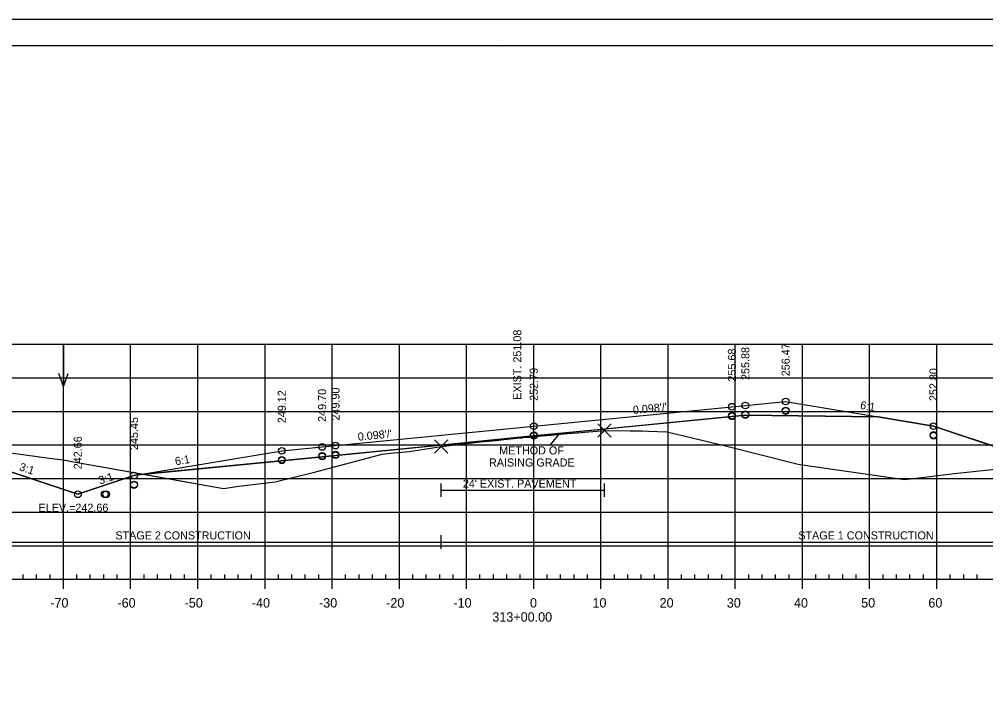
# Model space of a CAD drawing. Extents: x 1365647 to 1367999, y 387113 to 400173.
# Drawn here: x 1365817.5 to 1365961.4, y 398366.1 to 398466.3 of the extents above; entities that cross this region are included whole.
import ezdxf

# ---------------------------------------------------------------- set-up
doc = ezdxf.new("R2010")
doc.units = 0
for name, color, linetype in [('R_Alt Surface', 7, 'Continuous'), ('R_Axis', 7, 'Continuous'), ('R_Axis Annot', 7, 'Continuous'), ('R_Border', 7, 'Continuous'), ('R_Border Notes', 7, 'Continuous'), ('R_Contours', 7, 'Continuous'), ('R_Detour', 7, 'Continuous'), ('R_Dimension', 7, 'Continuous'), ('R_Exist Surface', 7, 'Continuous'), ('R_Fin Surface', 7, 'Continuous'), ('R_Fin Surface Annot', 7, 'Continuous'), ('R_Grid', 7, 'Continuous'), ('R_No Plot', 7, 'Continuous'), ('R_Water', 7, 'Continuous'), ('R_Water Annot', 7, 'Continuous'), ('R_Xsect Elev', 7, 'Continuous')]:
    doc.layers.add(name, color=color, linetype=linetype)

msp = doc.modelspace()

# ---------------------------------------------------------------- linework, layer by layer
at = {"layer": 'R_Alt Surface'}
msp.add_lwpolyline([(1365835.17, 398398.5), (1365862.59, 398401.19), (1365894.09, 398404.29), (1365925.59, 398407.37), (1365945.36, 398407.13)], dxfattribs=at)
at = {"layer": 'R_Axis'}
for p, q in [((1365749.09, 398382.95), (1366039.09, 398382.95)), ((1365818.09, 398382.95), (1365818.09, 398383.65)), ((1365820.09, 398382.95), (1365820.09, 398383.65)), ((1365822.09, 398382.95), (1365822.09, 398383.65)), ((1365824.09, 398381.55), (1365824.09, 398382.95)), ((1365826.09, 398382.95), (1365826.09, 398383.65)), ((1365828.09, 398382.95), (1365828.09, 398383.65)), ((1365830.09, 398382.95), (1365830.09, 398383.65)), ((1365832.09, 398382.95), (1365832.09, 398383.65)), ((1365834.09, 398381.55), (1365834.09, 398382.95)), ((1365836.09, 398382.95), (1365836.09, 398383.65)), ((1365838.09, 398382.95), (1365838.09, 398383.65)), ((1365840.09, 398382.95), (1365840.09, 398383.65)), ((1365842.09, 398382.95), (1365842.09, 398383.65)), ((1365844.09, 398381.55), (1365844.09, 398382.95)), ((1365846.09, 398382.95), (1365846.09, 398383.65)), ((1365848.09, 398382.95), (1365848.09, 398383.65)), ((1365850.09, 398382.95), (1365850.09, 398383.65)), ((1365852.09, 398382.95), (1365852.09, 398383.65)), ((1365854.09, 398381.55), (1365854.09, 398382.95)), ((1365856.09, 398382.95), (1365856.09, 398383.65)), ((1365858.09, 398382.95), (1365858.09, 398383.65)), ((1365860.09, 398382.95), (1365860.09, 398383.65)), ((1365862.09, 398382.95), (1365862.09, 398383.65)), ((1365864.09, 398381.55), (1365864.09, 398382.95)), ((1365866.09, 398382.95), (1365866.09, 398383.65)), ((1365868.09, 398382.95), (1365868.09, 398383.65)), ((1365870.09, 398382.95), (1365870.09, 398383.65)), ((1365872.09, 398382.95), (1365872.09, 398383.65)), ((1365874.09, 398381.55), (1365874.09, 398382.95)), ((1365876.09, 398382.95), (1365876.09, 398383.65)), ((1365878.09, 398382.95), (1365878.09, 398383.65)), ((1365880.09, 398382.95), (1365880.09, 398383.65)), ((1365882.09, 398382.95), (1365882.09, 398383.65)), ((1365884.09, 398381.55), (1365884.09, 398382.95)), ((1365886.09, 398382.95), (1365886.09, 398383.65)), ((1365888.09, 398382.95), (1365888.09, 398383.65)), ((1365890.09, 398382.95), (1365890.09, 398383.65)), ((1365892.09, 398382.95), (1365892.09, 398383.65)), ((1365894.09, 398381.55), (1365894.09, 398382.95)), ((1365896.09, 398382.95), (1365896.09, 398383.65)), ((1365898.09, 398382.95), (1365898.09, 398383.65)), ((1365900.09, 398382.95), (1365900.09, 398383.65)), ((1365902.09, 398382.95), (1365902.09, 398383.65)), ((1365904.09, 398381.55), (1365904.09, 398382.95)), ((1365906.09, 398382.95), (1365906.09, 398383.65)), ((1365908.09, 398382.95), (1365908.09, 398383.65)), ((1365910.09, 398382.95), (1365910.09, 398383.65)), ((1365912.09, 398382.95), (1365912.09, 398383.65)), ((1365914.09, 398381.55), (1365914.09, 398382.95)), ((1365916.09, 398382.95), (1365916.09, 398383.65)), ((1365918.09, 398382.95), (1365918.09, 398383.65)), ((1365920.09, 398382.95), (1365920.09, 398383.65)), ((1365922.09, 398382.95), (1365922.09, 398383.65)), ((1365924.09, 398381.55), (1365924.09, 398382.95)), ((1365926.09, 398382.95), (1365926.09, 398383.65)), ((1365928.09, 398382.95), (1365928.09, 398383.65)), ((1365930.09, 398382.95), (1365930.09, 398383.65)), ((1365932.09, 398382.95), (1365932.09, 398383.65)), ((1365934.09, 398381.55), (1365934.09, 398382.95)), ((1365936.09, 398382.95), (1365936.09, 398383.65)), ((1365938.09, 398382.95), (1365938.09, 398383.65)), ((1365940.09, 398382.95), (1365940.09, 398383.65)), ((1365942.09, 398382.95), (1365942.09, 398383.65)), ((1365944.09, 398381.55), (1365944.09, 398382.95)), ((1365946.09, 398382.95), (1365946.09, 398383.65)), ((1365948.09, 398382.95), (1365948.09, 398383.65)), ((1365950.09, 398382.95), (1365950.09, 398383.65)), ((1365952.09, 398382.95), (1365952.09, 398383.65)), ((1365954.09, 398381.55), (1365954.09, 398382.95)), ((1365956.09, 398382.95), (1365956.09, 398383.65)), ((1365958.09, 398382.95), (1365958.09, 398383.65)), ((1365960.09, 398382.95), (1365960.09, 398383.65))]:
    msp.add_line(p, q, dxfattribs=at)
at = {"layer": 'R_Border'}
for p, q in [((1365736.09, 398462.41), (1366052.27, 398462.41)), ((1365888.61, 398462.15), (1365888.61, 398462.15)), ((1365888.61, 398462.15), (1365888.61, 398462.15))]:
    msp.add_line(p, q, dxfattribs=at)
at = {"layer": 'R_Contours'}
for p, q in [((1365925.59, 398407.37), (1365904.62, 398405.32)), ((1365945.36, 398407.13), (1365925.59, 398407.37)), ((1365953.59, 398405.75), (1365945.36, 398407.13)), ((1365970.47, 398400.13), (1365953.59, 398405.75)), ((1365894.09, 398404.29), (1365880.32, 398402.93)), ((1365904.62, 398405.32), (1365894.09, 398404.29)), ((1365899.12, 398404.66), (1365900.55, 398404.77)), ((1365900.55, 398404.77), (1365904.03, 398405.05)), ((1365904.03, 398405.05), (1365904.23, 398405.06)), ((1365904.23, 398405.06), (1365904.62, 398405.09)), ((1365904.62, 398405.09), (1365904.62, 398405.32)), ((1365904.62, 398405.32), (1365904.62, 398405.09)), ((1365913.88, 398404.92), (1365916.45, 398404.31)), ((1365916.45, 398404.31), (1365922.81, 398402.79)), ((1365880.32, 398402.93), (1365862.59, 398401.19)), ((1365879.39, 398402.57), (1365880.32, 398402.72)), ((1365880.32, 398402.93), (1365880.32, 398402.72)), ((1365880.32, 398402.72), (1365880.32, 398402.93)), ((1365880.32, 398402.72), (1365880.74, 398402.79)), ((1365880.74, 398402.79), (1365882.33, 398402.98)), ((1365882.33, 398402.98), (1365883.7, 398403.13)), ((1365887.37, 398403.52), (1365888.53, 398403.63)), ((1365862.59, 398401.19), (1365835.99, 398398.58)), ((1365933.21, 398400.14), (1365933.76, 398400.05)), ((1365950.64, 398397.98), (1365953.03, 398398.26))]:
    msp.add_line(p, q, dxfattribs=at)
for points in [[(1365893.45, 398404.12), (1365895.33, 398404.29), (1365896.66, 398404.41), (1365899.12, 398404.66)], [(1365904.62, 398405.09), (1365908.46, 398405.07), (1365909.31, 398405.07), (1365910.21, 398405.07)], [(1365910.21, 398405.07), (1365911.19, 398405.02), (1365913.88, 398404.92)], [(1365883.7, 398403.13), (1365886.15, 398403.41), (1365886.65, 398403.46), (1365887.37, 398403.52)], [(1365888.53, 398403.63), (1365889.64, 398403.74), (1365892.04, 398403.99), (1365892.42, 398404.03), (1365892.47, 398404.04), (1365893.11, 398404.1), (1365893.45, 398404.12)], [(1365922.81, 398402.79), (1365932.84, 398400.23), (1365933.21, 398400.14)], [(1365835.99, 398398.58), (1365847.9, 398396.46), (1365850.17, 398396.83), (1365855.62, 398397.45), (1365861.24, 398398.87), (1365871.52, 398401.6), (1365872.77, 398401.73), (1365875.54, 398402), (1365879.39, 398402.57)], [(1365933.76, 398400.05), (1365949.3, 398397.79), (1365950.64, 398397.98)], [(1365959.52, 398399.01), (1365968.36, 398399.96), (1365970.47, 398400.13)], [(1365953.03, 398398.26), (1365956.69, 398398.72), (1365959.52, 398399.01)]]:
    msp.add_lwpolyline(points, dxfattribs=at)
msp.add_lwpolyline([(1365805.94, 398402.37), (1365809.63, 398402.44), (1365811.85, 398402.28), (1365813.31, 398402.17), (1365821.98, 398401), (1365824.06, 398400.73), (1365825.89, 398400.37), (1365835.99, 398398.58), (1365835.17, 398398.5), (1365834.59, 398398.4), (1365826.22, 398395.61)], close=True, dxfattribs=at)
at = {"layer": 'R_Detour'}
for p, q in [((1365904.62, 398405.09), (1365904.62, 398405.32)), ((1365880.32, 398402.72), (1365880.32, 398402.93))]:
    msp.add_line(p, q, dxfattribs=at)
at = {"layer": 'R_Dimension'}
msp.add_line((1365896.58, 398402.97), (1365897.89, 398404.54), dxfattribs=at)
at = {"layer": 'R_Exist Surface'}
msp.add_lwpolyline([(1365813.31, 398402.17), (1365821.98, 398401), (1365824.06, 398400.73), (1365825.89, 398400.37), (1365847.9, 398396.46), (1365850.17, 398396.83), (1365855.62, 398397.45), (1365861.24, 398398.87), (1365871.52, 398401.6), (1365872.77, 398401.73), (1365875.54, 398402), (1365879.39, 398402.57), (1365880.32, 398402.72), (1365880.74, 398402.79), (1365882.33, 398402.98), (1365883.7, 398403.13), (1365886.15, 398403.41), (1365886.65, 398403.46), (1365887.37, 398403.52), (1365888.53, 398403.63), (1365889.64, 398403.74), (1365892.04, 398403.99), (1365892.42, 398404.03), (1365892.47, 398404.04), (1365893.11, 398404.1), (1365893.45, 398404.12), (1365895.33, 398404.29), (1365896.66, 398404.41), (1365899.12, 398404.66), (1365900.55, 398404.77), (1365904.03, 398405.05), (1365904.23, 398405.06), (1365904.62, 398405.09), (1365908.46, 398405.07), (1365909.31, 398405.07), (1365910.21, 398405.07), (1365911.19, 398405.02), (1365913.88, 398404.92), (1365916.45, 398404.31), (1365922.81, 398402.79), (1365932.84, 398400.23), (1365933.21, 398400.14), (1365933.76, 398400.05), (1365949.3, 398397.79), (1365950.64, 398397.98), (1365953.03, 398398.26), (1365956.69, 398398.72), (1365959.52, 398399.01), (1365968.36, 398399.96)], dxfattribs=at)
at = {"layer": 'R_Fin Surface'}
msp.add_lwpolyline([(1365805.94, 398402.37), (1365826.22, 398395.61), (1365834.59, 398398.4), (1365835.17, 398398.5), (1365856.59, 398402.07), (1365862.59, 398402.66), (1365864.59, 398402.85), (1365894.09, 398405.75), (1365923.59, 398408.64), (1365925.59, 398408.83), (1365931.59, 398409.42), (1365945.36, 398407.13), (1365953.59, 398405.75), (1365983.46, 398395.8), (1365989.48, 398397.81), (1366006.97, 398403.64)], dxfattribs=at)
at = {"layer": 'R_Grid'}
for p, q in [((1365749.09, 398417.95), (1366039.09, 398417.95)), ((1365824.09, 398382.95), (1365824.09, 398417.95)), ((1365834.09, 398382.95), (1365834.09, 398417.95)), ((1365844.09, 398382.95), (1365844.09, 398417.95)), ((1365854.09, 398382.95), (1365854.09, 398417.95)), ((1365864.09, 398382.95), (1365864.09, 398417.95)), ((1365874.09, 398382.95), (1365874.09, 398417.95)), ((1365884.09, 398382.95), (1365884.09, 398417.95)), ((1365894.09, 398382.95), (1365894.09, 398417.95)), ((1365904.09, 398382.95), (1365904.09, 398417.95)), ((1365914.09, 398382.95), (1365914.09, 398417.95)), ((1365924.09, 398382.95), (1365924.09, 398417.95)), ((1365934.09, 398382.95), (1365934.09, 398417.95)), ((1365944.09, 398382.95), (1365944.09, 398417.95)), ((1365954.09, 398382.95), (1365954.09, 398417.95)), ((1365749.09, 398412.95), (1366039.09, 398412.95)), ((1365749.09, 398407.95), (1366039.09, 398407.95)), ((1365749.09, 398402.95), (1366039.09, 398402.95)), ((1365749.09, 398397.95), (1366039.09, 398397.95)), ((1365749.09, 398392.95), (1366039.09, 398392.95)), ((1365749.09, 398387.95), (1366039.09, 398387.95)), ((1365749.09, 398382.95), (1366039.09, 398382.95))]:
    msp.add_line(p, q, dxfattribs=at)
at = {"layer": 'R_No Plot'}
msp.add_line((1365723.69, 398466.31), (1366057.03, 398466.31), dxfattribs=at)
msp.add_lwpolyline([(1365723.69, 398466.31), (1366057.03, 398466.31), (1366057.03, 398252.97), (1365723.69, 398252.97)], close=True, dxfattribs=at)
for points in [[(1365904.62, 398405.09), (1365903.62, 398406.09), (1365904.62, 398405.09), (1365903.62, 398404.09), (1365904.62, 398405.09), (1365905.62, 398404.09), (1365904.62, 398405.09), (1365905.62, 398406.09)], [(1365880.32, 398402.72), (1365879.32, 398403.72), (1365880.32, 398402.72), (1365879.32, 398401.72), (1365880.32, 398402.72), (1365881.32, 398401.72), (1365880.32, 398402.72), (1365881.32, 398403.72)]]:
    msp.add_lwpolyline(points, dxfattribs=at)
for centre in [(1365931.59, 398409.42), (1365923.59, 398408.64), (1365925.59, 398408.83), (1365931.59, 398408.08), (1365931.59, 398408.01), (1365923.59, 398407.3), (1365923.59, 398407.22), (1365925.59, 398407.5), (1365925.59, 398407.42), (1365894.09, 398405.75), (1365953.59, 398405.75), (1365894.09, 398404.41), (1365894.09, 398404.33), (1365953.59, 398404.42), (1365953.59, 398404.34), (1365862.59, 398402.66), (1365864.59, 398402.85), (1365856.59, 398402.07), (1365862.59, 398401.32), (1365862.59, 398401.25), (1365864.59, 398401.52), (1365864.59, 398401.44), (1365856.59, 398400.73), (1365856.59, 398400.66), (1365834.59, 398398.4), (1365834.59, 398397.07), (1365834.59, 398396.99), (1365826.22, 398395.61), (1365830.23, 398395.61), (1365830.45, 398395.61)]:
    msp.add_circle(centre, 0.5, dxfattribs=at)
at = {"layer": 'R_Water'}
for p, q in [((1365880.32, 398395.21), (1365880.32, 398397.21)), ((1365904.62, 398395.21), (1365904.62, 398397.21)), ((1365880.32, 398396.21), (1365904.62, 398396.21)), ((1365805.94, 398388.5), (1365880.32, 398388.5)), ((1365880.32, 398387.5), (1365880.32, 398389.5)), ((1365880.32, 398388.5), (1366006.97, 398388.5))]:
    msp.add_line(p, q, dxfattribs=at)
at = {"layer": 'R_Water Annot'}
for p, q in [((1365824.09, 398417.95), (1365824.09, 398411.67)), ((1365824.09, 398411.67), (1365823.39, 398413.59)), ((1365824.09, 398411.67), (1365824.79, 398413.59))]:
    msp.add_line(p, q, dxfattribs=at)

# ---------------------------------------------------------------- texts
at = {"layer": 'R_Axis Annot'}
for s, p in [('-70', (1365822.13, 398378.75)), ('-60', (1365832.13, 398378.75)), ('-50', (1365842.13, 398378.75)), ('-40', (1365852.13, 398378.75)), ('-30', (1365862.13, 398378.75)), ('-20', (1365872.13, 398378.75)), ('-10', (1365882.13, 398378.75)), ('0', (1365893.53, 398378.75)), ('10', (1365902.83, 398378.75)), ('20', (1365912.83, 398378.75)), ('30', (1365922.83, 398378.75)), ('40', (1365932.83, 398378.75)), ('50', (1365942.83, 398378.75)), ('60', (1365952.83, 398378.75)), ('313+00.00', (1365887.93, 398376.65))]:
    msp.add_text(s, height=1.4, dxfattribs=at).set_placement(p)
at = {"layer": 'R_Border Notes'}
msp.add_text('ELEV.=242.66', height=1.2, dxfattribs=at).set_placement((1365820.38, 398393.01))
at = {"layer": 'R_Fin Surface Annot'}
for s, rotation, p in [("0.098'/'", 5.5972, (1365908.91, 398407.55)), ('6:1', 350.5377, (1365942.62, 398408.33)), ("0.098'/'", 5.5972, (1365867.96, 398403.57)), ('6:1', 9.4624, (1365840.79, 398399.91)), ('3:1', 341.5651, (1365817.41, 398399.21)), ('3:1', 18.4349, (1365829.54, 398397.05))]:
    msp.add_text(s, height=1.2, rotation=rotation, dxfattribs=at).set_placement(p)
at = {"layer": 'R_Water'}
for s, p in [('METHOD OF', (1365888.95, 398401.54)), ('RAISING GRADE', (1365887.43, 398399.74)), ("24' EXIST. PAVEMENT", (1365883.54, 398396.6)), ('STAGE 2 CONSTRUCTION', (1365831.82, 398388.89)), ('STAGE 1 CONSTRUCTION', (1365933.47, 398388.89))]:
    msp.add_text(s, height=1.2, dxfattribs=at).set_placement(p)
at = {"layer": 'R_Xsect Elev'}
for s, p in [('EXIST. 251.08', (1365892.24, 398409.68)), ('255.68', (1365924.19, 398412.39)), ('255.88', (1365926.19, 398412.62)), ('256.47', (1365932.19, 398413.18)), ('252.79', (1365894.69, 398409.52)), ('252.80', (1365954.19, 398409.48)), ('249.90', (1365865.19, 398406.59)), ('249.12', (1365857.19, 398406.19)), ('249.70', (1365863.19, 398406.39)), ('245.45', (1365835.19, 398402.19)), ('242.66', (1365826.82, 398399.33))]:
    msp.add_text(s, height=1.2, rotation=90, dxfattribs=at).set_placement(p)

doc.saveas('drawing.dxf')
